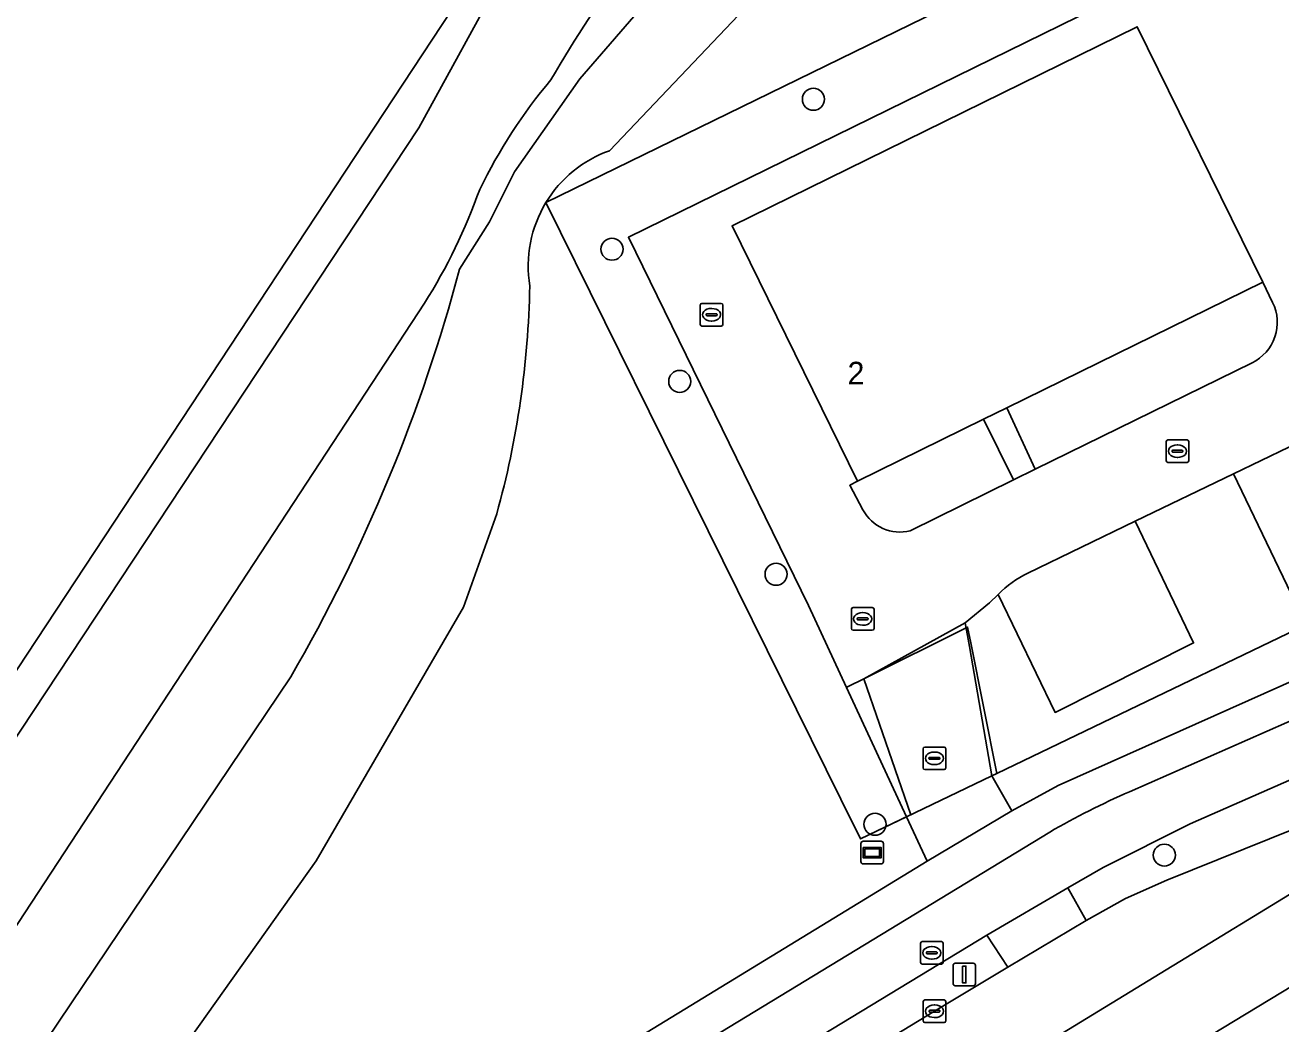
# Model space of a CAD drawing. Extents: x 157320 to 158835, y 386650 to 388491.
# Drawn here: x 158665.7 to 158721.3, y 387148.4 to 387192.6 of the extents above; entities that cross this region are included whole.
import ezdxf

# ---------------------------------------------------------------- set-up
doc = ezdxf.new("R2010")
doc.units = 0
for name, color, linetype in [('IMGEO_Berm_groen', 7, 'Continuous'), ('IMGEO_Boom', 7, 'Continuous'), ('IMGEO_Brandkraan', 7, 'Continuous'), ('IMGEO_Erf', 7, 'Continuous'), ('IMGEO_Fietspad_gesloten', 7, 'Continuous'), ('IMGEO_Gemengd_bos', 7, 'Continuous'), ('IMGEO_Grasland_overig', 7, 'Continuous'), ('IMGEO_Groenvoorziening', 7, 'Continuous'), ('IMGEO_Hek', 7, 'Continuous'), ('IMGEO_Kolk', 7, 'Continuous'), ('IMGEO_Lichtmast', 7, 'Continuous'), ('IMGEO_Pand', 7, 'Continuous'), ('IMGEO_Pand_nummerreeks', 7, 'Continuous'), ('IMGEO_Rijbaan_lokaal_open', 7, 'Continuous'), ('IMGEO_Rijbaan_regionaal_gesloten', 7, 'Continuous'), ('IMGEO_Verklikker', 7, 'Continuous'), ('IMGEO_Voetpad_open', 7, 'Continuous')]:
    doc.layers.add(name, color=color, linetype=linetype)

msp = doc.modelspace()

# ---------------------------------------------------------------- linework, layer by layer
at = {"layer": 'IMGEO_Berm_groen'}
for points in [[(158737.266, 387171.093), (158741.536, 387173.712), (158744.947, 387175.844), (158756.003, 387182.917), (158749.711, 387193.05), (158745.79, 387199.984), (158739.86, 387209.644), (158738.346, 387209.014), (158750.279, 387184.57), (158751.738, 387181.581), (158752.11, 387180.82), (158752.18, 387180.677), (158750.513, 387179.885), (158743.571, 387176.589), (158727.046, 387168.31), (158708.691, 387159.49), (158708.469, 387159.383), (158709.353, 387157.83), (158711.409, 387158.959), (158731.302, 387167.842)], [(158732.682, 387164.041), (158717.25, 387157.256), (158713.404, 387155.323), (158711.842, 387154.422), (158712.651, 387152.981), (158714.388, 387153.952), (158716.217, 387154.77), (158727.586, 387159.344), (158732.038, 387161.139), (158735.669, 387162.804), (158737.237, 387163.65), (158745.107, 387168.453), (158756.651, 387175.43), (158772.54, 387185.103), (158784.734, 387192.599), (158790.053, 387203.076)]]:
    msp.add_lwpolyline(points, dxfattribs=at)
msp.add_lwpolyline([(158705.935, 387148.958), (158709.177, 387150.906), (158708.252, 387152.332), (158675.315, 387132.34), (158684.707, 387136.069), (158692.713, 387140.922)], close=True, dxfattribs=at)
at = {"layer": 'IMGEO_Boom'}
for centre in [(158700.571, 387189.349), (158691.651, 387182.707), (158694.652, 387176.848), (158698.917, 387168.313), (158703.299, 387157.239), (158716.112, 387155.871)]:
    msp.add_circle(centre, 0.489, dxfattribs=at)
at = {"layer": 'IMGEO_Brandkraan'}
for p, q in [((158705.313, 387151.119), (158705.313, 387151.971)), ((158705.388, 387152.045), (158706.24, 387152.045)), ((158705.572, 387151.539), (158705.572, 387151.551)), ((158705.615, 387151.588), (158706.013, 387151.588)), ((158705.801, 387151.825), (158705.826, 387151.825)), ((158706.056, 387151.551), (158706.056, 387151.539)), ((158706.314, 387151.971), (158706.314, 387151.119)), ((158706.24, 387151.045), (158705.388, 387151.045)), ((158706.01, 387151.502), (158705.612, 387151.502)), ((158705.824, 387151.265), (158705.799, 387151.265))]:
    msp.add_line(p, q, dxfattribs=at)
for points in [[(158705.313, 387151.119), (158705.313, 387151.971)], [(158705.388, 387152.045), (158706.24, 387152.045)], [(158706.314, 387151.971), (158706.314, 387151.119)], [(158706.24, 387151.045), (158705.388, 387151.045)]]:
    msp.add_lwpolyline(points, dxfattribs=at)
for centre, radius, start, end in [((158705.39, 387151.969), 0.0765, 91.552, 178.448), ((158705.39, 387151.969), 0.0765, 91.552, 178.448), ((158705.612, 387151.548), 0.0403, 85.8775, 175.7526), ((158705.609, 387151.538), 0.0366, 178.938, 274.7102), ((158706.013, 387151.545), 0.043, 264.8664, 352.4533), ((158706.017, 387151.55), 0.0386, 1.7309, 96.639), ((158706.238, 387151.969), 0.0765, 1.552, 88.448), ((158706.238, 387151.969), 0.0765, 1.552, 88.448), ((158705.39, 387151.121), 0.0765, 181.552, 268.448), ((158705.39, 387151.121), 0.0765, 181.552, 268.448), ((158706.238, 387151.121), 0.0765, 271.552, 358.448), ((158706.238, 387151.121), 0.0765, 271.552, 358.448)]:
    msp.add_arc(centre, radius, start, end, dxfattribs=at)
for centre, major_axis, ratio, start_param, end_param in [((158705.8, 387151.545), (-0.387, 0.002), 0.722429, 4.712389, 7.853982), ((158705.825, 387151.545), (-0.39, 0.002), 0.717154, 1.570796, 4.712389)]:
    msp.add_ellipse(centre, major_axis=major_axis, ratio=ratio, start_param=start_param, end_param=end_param, dxfattribs=at)
at = {"layer": 'IMGEO_Erf'}
msp.add_lwpolyline([(158655.069, 387148.572), (158698.202, 387214.021), (158706.909, 387218.037), (158732.587, 387229.88), (158713.54, 387260.92), (158686.224, 387305.202)], dxfattribs=at)
at = {"layer": 'IMGEO_Fietspad_gesloten'}
for points in [[(158731.986, 387166.357), (158714.574, 387158.68)], [(158708.252, 387152.332), (158711.842, 387154.422), (158713.404, 387155.323), (158717.25, 387157.256), (158732.682, 387164.041)], [(158711.039, 387156.891), (158658.023, 387124.664)], [(158660.209, 387123.184), (158662.811, 387124.75), (158675.315, 387132.34), (158708.252, 387152.332)]]:
    msp.add_lwpolyline(points, dxfattribs=at)
msp.add_arc((158727.859, 387128.043), 33.393, 113.4423, 120.2441, dxfattribs=at)
at = {"layer": 'IMGEO_Gemengd_bos'}
for points in [[(158738.185, 387220.346), (158731.67, 387218.878), (158711.144, 387209.006), (158703.801, 387204.771), (158699.698, 387201.203), (158690.229, 387190.246), (158687.333, 387186.131), (158686.222, 387183.921), (158684.904, 387181.828)], [(158684.904, 387181.828), (158686.222, 387183.921), (158687.333, 387186.131), (158690.229, 387190.246), (158699.698, 387201.203), (158703.801, 387204.771), (158711.144, 387209.006), (158731.67, 387218.878), (158738.185, 387220.346)], [(158691.544, 387187.069), (158697.253, 387193.069), (158703.116, 387198.919), (158729.787, 387212.013), (158738.912, 387216.337)], [(158686.956, 387195.129), (158683.095, 387188.076), (158647.832, 387134.734)], [(158652.881, 387133.863), (158683.347, 387180.313)], [(158683.347, 387180.313), (158652.881, 387133.863)], [(158660.597, 387130.662), (158669.649, 387143.085), (158678.547, 387155.618), (158685.076, 387166.854), (158686.549, 387170.987)], [(158677.427, 387163.769), (158655.739, 387131.554)], [(158655.739, 387131.554), (158677.427, 387163.769)]]:
    msp.add_lwpolyline(points, dxfattribs=at)
for centre, radius, start, end in [((158758.701, 387148.94), 81.05, 140.36575, 149.39036), ((158758.701, 387148.94), 81.05, 140.36575, 149.39036), ((158707.535, 387174.692), 24.215, 140.147, 153.8832), ((158707.535, 387174.692), 24.215, 140.147, 153.8832), ((158693.358, 387181.964), 5.418, 109.5618, 148.7575), ((158661.742, 387193.909), 25.527, 327.8184, 340.4148), ((158661.742, 387193.909), 25.527, 327.8184, 340.4148), ((158693.36, 387181.96), 5.421, 148.7294, 189.3847), ((158613.004, 387201.019), 74.417, 329.9627, 345.05508), ((158613.004, 387201.019), 74.417, 329.9627, 345.05508), ((158647.559, 387181.788), 40.458, 344.517, 358.9923)]:
    msp.add_arc(centre, radius, start, end, dxfattribs=at)
at = {"layer": 'IMGEO_Grasland_overig'}
for points in [[(158688.726, 387184.774), (158738.346, 387209.014), (158739.86, 387209.644), (158745.79, 387199.984), (158749.711, 387193.05), (158756.003, 387182.917), (158756.725, 387183.379), (158759.903, 387185.584), (158776.261, 387197.954), (158791.166, 387208.965), (158792.768, 387210.07), (158796.562, 387212.732), (158800.506, 387215.433), (158800.221, 387218.712), (158788.567, 387237.071), (158770.723, 387266.089)], [(158738.912, 387216.337), (158729.787, 387212.013), (158703.116, 387198.919), (158697.253, 387193.069), (158691.544, 387187.069)]]:
    msp.add_lwpolyline(points, dxfattribs=at)
msp.add_arc((158693.358, 387181.964), 5.418, 109.5618, 148.7575, dxfattribs=at)
at = {"layer": 'IMGEO_Groenvoorziening'}
for points in [[(158703.954, 387215.395), (158707.363, 387217.006), (158706.909, 387218.037), (158698.202, 387214.021), (158655.069, 387148.572), (158643.338, 387131.579), (158641.736, 387129.258), (158649.048, 387127.915), (158650.365, 387127.823)], [(158738.346, 387209.014), (158688.726, 387184.774), (158701.788, 387158.35), (158702.658, 387156.59), (158704.696, 387157.567), (158702.033, 387163.302), (158700.348, 387166.932), (158692.376, 387183.237), (158736.006, 387204.648)], [(158647.832, 387134.734), (158683.095, 387188.076), (158686.956, 387195.129)], [(158657.862, 387126.452), (158705.607, 387155.605), (158704.696, 387157.567), (158702.658, 387156.59), (158701.788, 387158.35), (158688.726, 387184.774)], [(158720.907, 387180.349), (158720.466, 387181.246), (158709.13, 387175.681), (158710.393, 387172.959), (158719.994, 387177.673)], [(158709.432, 387172.488), (158708.105, 387175.178), (158702.524, 387172.438), (158702.179, 387172.253), (158702.762, 387171.167)], [(158721.92, 387167.048), (158719.175, 387172.759), (158714.815, 387170.655), (158717.403, 387165.268), (158711.27, 387162.195), (158708.759, 387167.412), (158708.368, 387167.05), (158707.298, 387166.157), (158707.478, 387165.116), (158708.469, 387159.383), (158708.691, 387159.49), (158727.046, 387168.31)], [(158704.857, 387170.235), (158709.432, 387172.488)], [(158686.549, 387170.987), (158685.076, 387166.854), (158678.547, 387155.618), (158669.649, 387143.085), (158660.597, 387130.662)]]:
    msp.add_lwpolyline(points, dxfattribs=at)
for centre, radius, start, end in [((158693.36, 387181.96), 5.421, 148.7294, 189.3847), ((158647.559, 387181.788), 40.458, 344.517, 358.9923), ((158719.116, 387179.466), 1.996, 296.0794, 26.2433), ((158704.404, 387172.037), 1.858, 207.9097, 284.1247)]:
    msp.add_arc(centre, radius, start, end, dxfattribs=at)
at = {"layer": 'IMGEO_Hek'}
for points in [[(158706.909, 387218.037), (158698.202, 387214.021), (158655.069, 387148.572), (158643.338, 387131.579)], [(158738.346, 387209.014), (158688.726, 387184.774)], [(158688.726, 387184.774), (158701.788, 387158.35)], [(158708.691, 387159.49), (158727.046, 387168.31), (158743.571, 387176.589)], [(158704.882, 387157.657), (158702.811, 387163.682), (158707.4, 387165.969), (158707.538, 387165.279)], [(158707.538, 387165.279), (158708.691, 387159.49)], [(158708.469, 387159.383), (158708.691, 387159.49)], [(158701.788, 387158.35), (158702.658, 387156.59), (158704.818, 387157.626), (158704.882, 387157.657)]]:
    msp.add_lwpolyline(points, dxfattribs=at)
at = {"layer": 'IMGEO_Kolk'}
for p, q in [((158695.56, 387179.377), (158695.56, 387180.229)), ((158695.635, 387180.303), (158696.487, 387180.303)), ((158696.048, 387180.083), (158696.073, 387180.083)), ((158696.561, 387180.229), (158696.561, 387179.377)), ((158695.819, 387179.797), (158695.819, 387179.809)), ((158696.257, 387179.76), (158695.859, 387179.76)), ((158695.862, 387179.846), (158696.26, 387179.846)), ((158696.071, 387179.523), (158696.046, 387179.523)), ((158696.303, 387179.809), (158696.303, 387179.797)), ((158696.487, 387179.303), (158695.635, 387179.303)), ((158716.192, 387173.336), (158716.192, 387174.188)), ((158716.267, 387174.262), (158717.119, 387174.262)), ((158716.451, 387173.756), (158716.451, 387173.768)), ((158716.494, 387173.805), (158716.892, 387173.805)), ((158716.68, 387174.042), (158716.705, 387174.042)), ((158716.935, 387173.768), (158716.935, 387173.756)), ((158717.193, 387174.188), (158717.193, 387173.336)), ((158717.119, 387173.262), (158716.267, 387173.262)), ((158716.889, 387173.719), (158716.491, 387173.719)), ((158716.703, 387173.482), (158716.678, 387173.482)), ((158702.253, 387165.908), (158702.253, 387166.76)), ((158702.328, 387166.834), (158703.18, 387166.834)), ((158702.741, 387166.614), (158702.766, 387166.614)), ((158703.254, 387166.76), (158703.254, 387165.908)), ((158702.512, 387166.328), (158702.512, 387166.34)), ((158702.95, 387166.291), (158702.552, 387166.291)), ((158702.555, 387166.377), (158702.953, 387166.377)), ((158702.764, 387166.054), (158702.739, 387166.054)), ((158702.996, 387166.34), (158702.996, 387166.328)), ((158703.18, 387165.834), (158702.328, 387165.834)), ((158705.43, 387159.733), (158705.43, 387160.585)), ((158705.505, 387160.659), (158706.357, 387160.659)), ((158705.918, 387160.439), (158705.943, 387160.439)), ((158706.431, 387160.585), (158706.431, 387159.733)), ((158705.689, 387160.153), (158705.689, 387160.165)), ((158706.127, 387160.116), (158705.729, 387160.116)), ((158705.732, 387160.202), (158706.13, 387160.202)), ((158705.941, 387159.879), (158705.916, 387159.879)), ((158706.173, 387160.165), (158706.173, 387160.153)), ((158706.357, 387159.659), (158705.505, 387159.659)), ((158705.433, 387148.533), (158705.433, 387149.385)), ((158705.508, 387149.459), (158706.36, 387149.459)), ((158706.434, 387149.385), (158706.434, 387148.533)), ((158705.692, 387148.953), (158705.692, 387148.965)), ((158706.13, 387148.916), (158705.732, 387148.916)), ((158705.735, 387149.002), (158706.133, 387149.002)), ((158705.921, 387149.239), (158705.946, 387149.239)), ((158706.176, 387148.965), (158706.176, 387148.953)), ((158706.36, 387148.459), (158705.508, 387148.459)), ((158705.944, 387148.679), (158705.919, 387148.679))]:
    msp.add_line(p, q, dxfattribs=at)
for points in [[(158695.56, 387179.377), (158695.56, 387180.229)], [(158695.635, 387180.303), (158696.487, 387180.303)], [(158696.561, 387180.229), (158696.561, 387179.377)], [(158696.487, 387179.303), (158695.635, 387179.303)], [(158716.192, 387173.336), (158716.192, 387174.188)], [(158716.267, 387174.262), (158717.119, 387174.262)], [(158717.193, 387174.188), (158717.193, 387173.336)], [(158717.119, 387173.262), (158716.267, 387173.262)], [(158702.253, 387165.908), (158702.253, 387166.76)], [(158702.328, 387166.834), (158703.18, 387166.834)], [(158703.254, 387166.76), (158703.254, 387165.908)], [(158703.18, 387165.834), (158702.328, 387165.834)], [(158705.43, 387159.733), (158705.43, 387160.585)], [(158705.505, 387160.659), (158706.357, 387160.659)], [(158706.431, 387160.585), (158706.431, 387159.733)], [(158706.357, 387159.659), (158705.505, 387159.659)], [(158705.433, 387148.533), (158705.433, 387149.385)], [(158705.508, 387149.459), (158706.36, 387149.459)], [(158706.434, 387149.385), (158706.434, 387148.533)], [(158706.36, 387148.459), (158705.508, 387148.459)]]:
    msp.add_lwpolyline(points, dxfattribs=at)
for centre, radius, start, end in [((158695.637, 387180.227), 0.0765, 91.552, 178.448), ((158695.637, 387180.227), 0.0765, 91.552, 178.448), ((158696.485, 387180.227), 0.0765, 1.552, 88.448), ((158696.485, 387180.227), 0.0765, 1.552, 88.448), ((158695.637, 387179.379), 0.0765, 181.552, 268.448), ((158695.637, 387179.379), 0.0765, 181.552, 268.448), ((158695.859, 387179.806), 0.0403, 85.8775, 175.7526), ((158695.856, 387179.796), 0.0366, 178.938, 274.7102), ((158696.26, 387179.803), 0.043, 264.8664, 352.4533), ((158696.264, 387179.808), 0.0386, 1.7309, 96.639), ((158696.485, 387179.379), 0.0765, 271.552, 358.448), ((158696.485, 387179.379), 0.0765, 271.552, 358.448), ((158716.269, 387174.186), 0.0765, 91.552, 178.448), ((158716.269, 387174.186), 0.0765, 91.552, 178.448), ((158716.491, 387173.765), 0.0403, 85.8775, 175.7526), ((158716.896, 387173.767), 0.0386, 1.7309, 96.639), ((158717.117, 387174.186), 0.0765, 1.552, 88.448), ((158717.117, 387174.186), 0.0765, 1.552, 88.448), ((158716.269, 387173.338), 0.0765, 181.552, 268.448), ((158716.269, 387173.338), 0.0765, 181.552, 268.448), ((158716.488, 387173.755), 0.0366, 178.938, 274.7102), ((158716.892, 387173.762), 0.043, 264.8664, 352.4533), ((158717.117, 387173.338), 0.0765, 271.552, 358.448), ((158717.117, 387173.338), 0.0765, 271.552, 358.448), ((158702.33, 387166.758), 0.0765, 91.552, 178.448), ((158702.33, 387166.758), 0.0765, 91.552, 178.448), ((158703.178, 387166.758), 0.0765, 1.552, 88.448), ((158703.178, 387166.758), 0.0765, 1.552, 88.448), ((158702.552, 387166.337), 0.0403, 85.8775, 175.7526), ((158702.549, 387166.327), 0.0366, 178.938, 274.7102), ((158702.953, 387166.334), 0.043, 264.8664, 352.4533), ((158702.957, 387166.339), 0.0386, 1.7309, 96.639), ((158702.33, 387165.91), 0.0765, 181.552, 268.448), ((158702.33, 387165.91), 0.0765, 181.552, 268.448), ((158703.178, 387165.91), 0.0765, 271.552, 358.448), ((158703.178, 387165.91), 0.0765, 271.552, 358.448), ((158705.507, 387160.583), 0.0765, 91.552, 178.448), ((158705.507, 387160.583), 0.0765, 91.552, 178.448), ((158706.355, 387160.583), 0.0765, 1.552, 88.448), ((158706.355, 387160.583), 0.0765, 1.552, 88.448), ((158705.729, 387160.162), 0.0403, 85.8775, 175.7526), ((158705.726, 387160.152), 0.0366, 178.938, 274.7102), ((158706.13, 387160.159), 0.043, 264.8664, 352.4533), ((158706.134, 387160.164), 0.0386, 1.7309, 96.639), ((158705.507, 387159.735), 0.0765, 181.552, 268.448), ((158705.507, 387159.735), 0.0765, 181.552, 268.448), ((158706.355, 387159.735), 0.0765, 271.552, 358.448), ((158706.355, 387159.735), 0.0765, 271.552, 358.448), ((158705.51, 387149.383), 0.0765, 91.552, 178.448), ((158705.51, 387149.383), 0.0765, 91.552, 178.448), ((158706.358, 387149.383), 0.0765, 1.552, 88.448), ((158706.358, 387149.383), 0.0765, 1.552, 88.448), ((158705.732, 387148.962), 0.0403, 85.8775, 175.7526), ((158705.729, 387148.952), 0.0366, 178.938, 274.7102), ((158706.133, 387148.959), 0.043, 264.8664, 352.4533), ((158706.137, 387148.964), 0.0386, 1.7309, 96.639), ((158705.51, 387148.535), 0.0765, 181.552, 268.448), ((158705.51, 387148.535), 0.0765, 181.552, 268.448), ((158706.358, 387148.535), 0.0765, 271.552, 358.448), ((158706.358, 387148.535), 0.0765, 271.552, 358.448)]:
    msp.add_arc(centre, radius, start, end, dxfattribs=at)
for centre, major_axis, ratio, start_param, end_param in [((158696.047, 387179.803), (-0.387, 0.002), 0.722429, 4.712389, 7.853982), ((158696.072, 387179.803), (-0.39, 0.002), 0.717154, 1.570796, 4.712389), ((158716.679, 387173.762), (-0.387, 0.002), 0.722429, 4.712389, 7.853982), ((158716.704, 387173.762), (-0.39, 0.002), 0.717154, 1.570796, 4.712389), ((158702.74, 387166.334), (-0.387, 0.002), 0.722429, 4.712389, 7.853982), ((158702.765, 387166.334), (-0.39, 0.002), 0.717154, 1.570796, 4.712389), ((158705.917, 387160.159), (-0.387, 0.002), 0.722429, 4.712389, 7.853982), ((158705.942, 387160.159), (-0.39, 0.002), 0.717154, 1.570796, 4.712389), ((158705.92, 387148.959), (-0.387, 0.002), 0.722429, 4.712389, 7.853982), ((158705.945, 387148.959), (-0.39, 0.002), 0.717154, 1.570796, 4.712389)]:
    msp.add_ellipse(centre, major_axis=major_axis, ratio=ratio, start_param=start_param, end_param=end_param, dxfattribs=at)
at = {"layer": 'IMGEO_Lichtmast'}
for p, q in [((158706.754, 387150.186), (158706.754, 387150.986)), ((158706.754, 387150.986), (158706.754, 387150.186)), ((158706.854, 387151.086), (158707.644, 387151.086)), ((158707.644, 387151.086), (158706.854, 387151.086)), ((158707.744, 387150.986), (158707.744, 387150.186)), ((158707.744, 387150.186), (158707.744, 387150.986)), ((158707.644, 387150.086), (158706.854, 387150.086)), ((158706.854, 387150.086), (158707.644, 387150.086))]:
    msp.add_line(p, q, dxfattribs=at)
msp.add_lwpolyline([(158707.174, 387150.961), (158707.324, 387150.961), (158707.324, 387150.211), (158707.174, 387150.211), (158707.174, 387150.961)], dxfattribs=at)
for centre, start, end in [((158706.854, 387150.986), 90, 180), ((158706.854, 387150.986), 90, 180), ((158707.644, 387150.986), 0, 90), ((158707.644, 387150.986), 360, 90), ((158706.854, 387150.186), 180, 270), ((158706.854, 387150.186), 180, 270), ((158707.644, 387150.186), 270, 0), ((158707.644, 387150.186), 270, 0)]:
    msp.add_arc(centre, 0.1, start, end, dxfattribs=at)
at = {"layer": 'IMGEO_Pand'}
msp.add_lwpolyline([(158702.524, 387172.438), (158708.105, 387175.178), (158709.13, 387175.681), (158720.466, 387181.246), (158714.915, 387192.554), (158696.972, 387183.746)], close=True, dxfattribs=at)
at = {"layer": 'IMGEO_Rijbaan_lokaal_open'}
for points in [[(158731.009, 387178.468), (158735.547, 387180.658), (158736.5, 387181.118), (158745.499, 387185.46), (158736.006, 387204.648), (158692.376, 387183.237), (158700.348, 387166.932), (158702.033, 387163.302), (158702.105, 387163.337), (158702.811, 387163.682), (158707.298, 387166.157), (158708.368, 387167.05), (158708.759, 387167.412)], [(158702.762, 387171.167), (158702.179, 387172.253), (158702.524, 387172.438), (158696.972, 387183.746), (158714.915, 387192.554), (158720.466, 387181.246), (158720.907, 387180.349)], [(158710.071, 387168.366), (158714.815, 387170.655), (158719.175, 387172.759), (158725.297, 387175.713), (158728.056, 387177.044), (158731.009, 387178.468)], [(158719.994, 387177.673), (158710.393, 387172.959)], [(158710.393, 387172.959), (158709.432, 387172.488), (158704.857, 387170.235)]]:
    msp.add_lwpolyline(points, dxfattribs=at)
for points in [[(158707.298, 387166.157), (158702.811, 387163.682), (158702.105, 387163.337), (158702.033, 387163.302), (158704.696, 387157.567), (158708.469, 387159.383), (158707.478, 387165.116)], [(158708.469, 387159.383), (158704.696, 387157.567), (158705.607, 387155.605), (158709.353, 387157.83)], [(158712.651, 387152.981), (158711.842, 387154.422), (158708.252, 387152.332), (158709.177, 387150.906)]]:
    msp.add_lwpolyline(points, close=True, dxfattribs=at)
for centre, radius, start, end in [((158719.116, 387179.466), 1.996, 296.0794, 26.2433), ((158704.404, 387172.037), 1.858, 207.9097, 284.1247), ((158712.095, 387164.203), 4.629, 115.9312, 136.1131)]:
    msp.add_arc(centre, radius, start, end, dxfattribs=at)
at = {"layer": 'IMGEO_Rijbaan_regionaal_gesloten'}
msp.add_lwpolyline([(158809.538, 387208.935), (158805.948, 387205.567), (158805.82, 387205.447), (158784.734, 387192.599), (158772.54, 387185.103), (158756.651, 387175.43), (158745.107, 387168.453), (158737.237, 387163.65), (158665.716, 387119.962), (158667.347, 387117.095), (158716.666, 387146.979), (158774.655, 387182.117), (158815.623, 387207.256)], dxfattribs=at)
for points in [[(158668.649, 387114.803), (158711.034, 387140.333), (158816.228, 387206.227), (158815.623, 387207.256), (158774.655, 387182.117), (158716.666, 387146.979), (158667.347, 387117.095)], [(158737.237, 387163.65), (158735.669, 387162.804), (158732.038, 387161.139), (158727.586, 387159.344), (158716.217, 387154.77), (158714.388, 387153.952), (158712.651, 387152.981), (158709.177, 387150.906), (158705.935, 387148.958), (158692.713, 387140.922), (158684.707, 387136.069), (158675.09, 387130.238), (158663.789, 387123.351), (158665.716, 387119.962)]]:
    msp.add_lwpolyline(points, close=True, dxfattribs=at)
at = {"layer": 'IMGEO_Verklikker'}
for p, q in [((158702.678, 387155.584), (158702.678, 387156.384)), ((158702.678, 387156.384), (158702.678, 387155.584)), ((158702.778, 387156.484), (158703.568, 387156.484)), ((158703.568, 387156.484), (158702.778, 387156.484)), ((158703.668, 387156.384), (158703.668, 387155.584)), ((158703.668, 387155.584), (158703.668, 387156.384)), ((158703.568, 387155.484), (158702.778, 387155.484)), ((158702.778, 387155.484), (158703.568, 387155.484))]:
    msp.add_line(p, q, dxfattribs=at)
for points in [[(158702.779, 387156.216), (158703.567, 387156.216), (158703.567, 387155.752), (158702.779, 387155.752), (158702.779, 387156.216)], [(158702.844, 387156.151), (158702.844, 387155.817), (158703.502, 387155.817), (158703.502, 387156.151), (158702.844, 387156.151)]]:
    msp.add_lwpolyline(points, dxfattribs=at)
for centre, start, end in [((158702.778, 387156.384), 90, 180), ((158702.778, 387156.384), 90, 180), ((158703.568, 387156.384), 0, 90), ((158703.568, 387156.384), 360, 90), ((158702.778, 387155.584), 180, 270), ((158702.778, 387155.584), 180, 270), ((158703.568, 387155.584), 270, 0), ((158703.568, 387155.584), 270, 0)]:
    msp.add_arc(centre, 0.1, start, end, dxfattribs=at)
at = {"layer": 'IMGEO_Voetpad_open'}
for points in [[(158710.393, 387172.959), (158709.13, 387175.681), (158708.105, 387175.178), (158709.432, 387172.488)], [(158725.297, 387175.713), (158719.175, 387172.759), (158721.92, 387167.048), (158728.089, 387170.139)]]:
    msp.add_lwpolyline(points, close=True, dxfattribs=at)
for points in [[(158708.759, 387167.412), (158711.27, 387162.195), (158717.403, 387165.268), (158714.815, 387170.655)], [(158714.815, 387170.655), (158710.071, 387168.366)], [(158731.302, 387167.842), (158711.409, 387158.959), (158709.353, 387157.83), (158705.607, 387155.605), (158657.862, 387126.452), (158657.825, 387126.383), (158654.859, 387124.442), (158655.742, 387124.271)], [(158714.574, 387158.68), (158731.986, 387166.357)], [(158658.023, 387124.664), (158711.039, 387156.891)]]:
    msp.add_lwpolyline(points, dxfattribs=at)
for centre, radius, start, end in [((158712.095, 387164.203), 4.629, 115.9312, 136.1131), ((158727.859, 387128.043), 33.393, 113.4423, 120.2441)]:
    msp.add_arc(centre, radius, start, end, dxfattribs=at)

# ---------------------------------------------------------------- texts
at = {"layer": 'IMGEO_Pand_nummerreeks'}
msp.add_text('2', height=1, dxfattribs=at).set_placement((158702.085, 387176.72))

doc.saveas('drawing.dxf')
